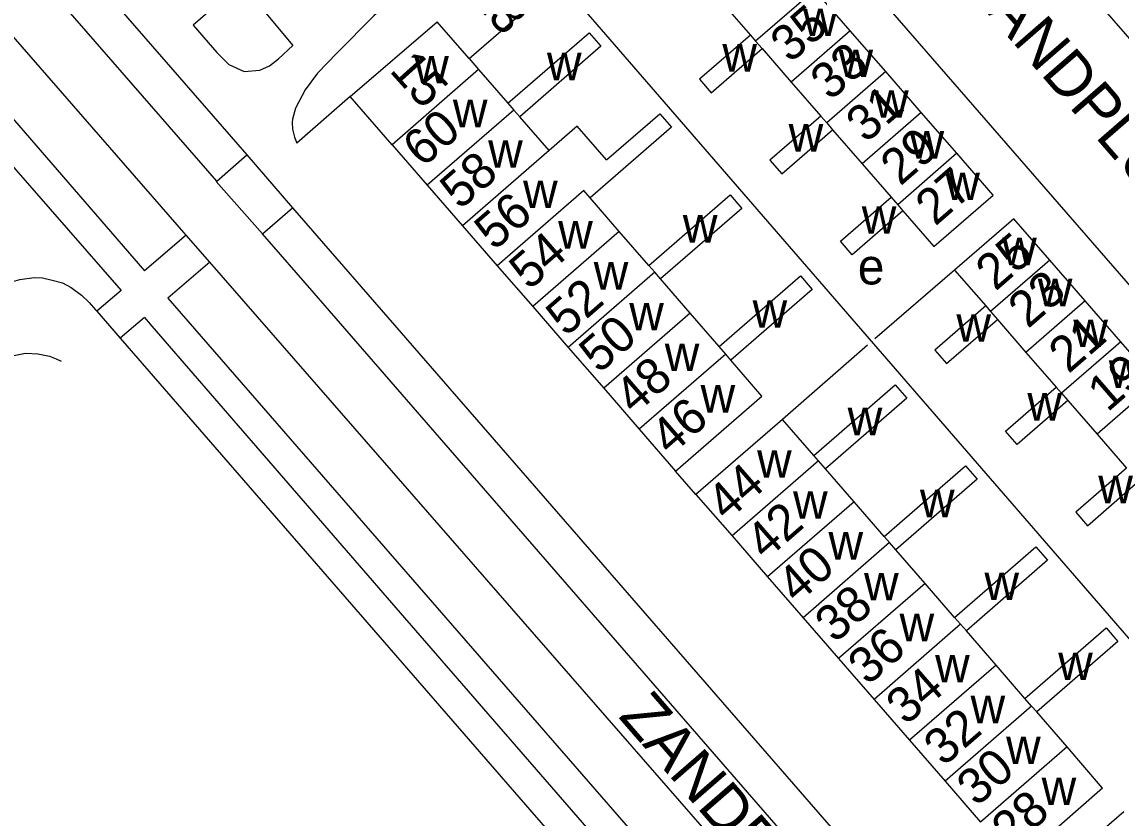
# Model space of a CAD drawing. Extents: x 155854 to 157362, y 383621 to 384685.
# Drawn here: x 156498.5 to 156621.3, y 383977 to 384066 of the extents above; entities that cross this region are included whole.
import ezdxf

# ---------------------------------------------------------------- set-up
doc = ezdxf.new("R2010")
doc.units = 0
for name, color, linetype in [('BLT_Basislijn', 7, 'Continuous'), ('BLT_Bebouwing', 7, 'Continuous'), ('BLT_Centroide', 7, 'Continuous'), ('BLT_Huisnummer', 7, 'Continuous'), ('BLT_Huisnummer_ tussenligend', 7, 'Continuous'), ('BLT_Onderverdeling_panden', 7, 'Continuous'), ('BLT_Straatnaam', 7, 'Continuous')]:
    doc.layers.add(name, color=color, linetype=linetype)

msp = doc.modelspace()

# ---------------------------------------------------------------- linework, layer by layer
at = {"layer": 'BLT_Basislijn'}
for p, q in [((156392.09, 384202.53), (156523.62, 384051.13)), ((156401.6, 384165.8), (156512.2, 384038.19)), ((156398.58, 384163.18), (156509.58, 384035.97)), ((156664.72, 384015.21), (156588.02, 384103.57)), ((156520.26, 384048.21), (156473.56, 384101.96)), ((156516.87, 384042.15), (156471.07, 384094.69)), ((156574.32, 384091.68), (156651.07, 384003.36)), ((156561.29, 384067.4), (156629.21, 383988.92)), ((156535.19, 384057.65), (156529.22, 384052.46)), ((156520.26, 384048.21), (156523.62, 384051.13)), ((156523.62, 384051.13), (156528.74, 384045.23)), ((156525.39, 384042.31), (156520.22, 384048.18)), ((156525.39, 384042.31), (156528.74, 384045.23)), ((156516.87, 384042.15), (156512.2, 384038.19)), ((156519.5, 384039.14), (156516.87, 384042.15)), ((156531.14, 384035.69), (156525.39, 384042.31)), ((156519.5, 384039.14), (156514.79, 384035.14)), ((156615.46, 383929.06), (156519.5, 384039.14)), ((156602.67, 384038.24), (156593.77, 384030.58)), ((156509.58, 384035.97), (156506.87, 384033.67)), ((156514.79, 384035.14), (156576.58, 383964.1)), ((156604.15, 383951.65), (156531.14, 384035.69)), ((156506.74, 384033.82), (156506.87, 384033.67)), ((156506.87, 384033.67), (156509.49, 384030.65)), ((156512.21, 384032.95), (156509.49, 384030.65)), ((156512.21, 384032.95), (156513.03, 384032.01)), ((156509.49, 384030.65), (156571.29, 383959.5)), ((156592.95, 384029.87), (156583.46, 384021.55)), ((156573.8, 384013.18), (156571.5, 384015.8))]:
    msp.add_line(p, q, dxfattribs=at)
for points in [[(156574.32, 384091.68), (156579.24, 384096.08), (156579.6, 384096.4), (156578.43, 384097.23), (156577.11, 384097.79), (156575.98, 384097.93), (156574.88, 384097.62), (156574.25, 384097.29), (156573.09, 384096.49), (156567.64, 384092.41), (156564.52, 384089.96), (156545.81, 384073.68), (156537.83, 384066.69), (156533.73, 384062.55), (156531.52, 384060.26), (156530.14, 384058.4), (156529.06, 384056.36), (156528.73, 384055.11), (156528.7, 384054.77), (156528.73, 384054.01), (156528.95, 384053.1), (156529.17, 384052.55), (156529.22, 384052.46)], [(156548.05, 384088.95), (156549.53, 384087.16), (156525.56, 384067.2), (156528.76, 384063.36)], [(156524.15, 384071.31), (156517.65, 384065.63), (156520.28, 384062.58), (156521.63, 384061.24), (156523.33, 384060.46), (156525.09, 384060.6), (156526.15, 384061.1), (156527.15, 384061.87), (156528.76, 384063.36)], [(156528.74, 384045.23), (156648.34, 383907.58)], [(156494.73, 384035.45), (156495.76, 384036.23), (156496.98, 384036.84), (156498.28, 384037.22), (156499.89, 384037.45), (156500.8, 384037.38), (156501.87, 384037.15), (156503.02, 384036.84), (156504.02, 384036.3), (156505.16, 384035.46), (156506.01, 384034.65), (156506.74, 384033.82)], [(156513.03, 384032.01), (156540.77, 383999.98), (156592.43, 383940.41), (156647.3, 383877.04)], [(156493.28, 384026.24), (156494.61, 384027.36), (156496.37, 384028.35), (156497.59, 384028.73), (156498.89, 384028.96), (156500.27, 384028.89), (156501.57, 384028.66), (156502.33, 384028.35), (156502.88, 384028.08)]]:
    msp.add_lwpolyline(points, dxfattribs=at)
at = {"layer": 'BLT_Bebouwing'}
for p, q in [((156548.45, 384061.91), (156557.53, 384069.76)), ((156591.04, 384065.01), (156587.08, 384069.57)), ((156576.51, 384068.4), (156579.88, 384064.52)), ((156535.19, 384057.65), (156544.91, 384065.99)), ((156595.01, 384060.44), (156591.04, 384065.01)), ((156581.19, 384063.01), (156584.44, 384059.27)), ((156548.45, 384061.91), (156549.52, 384060.68)), ((156549.52, 384060.68), (156552.8, 384056.9)), ((156598.98, 384055.87), (156595.01, 384060.44)), ((156584.44, 384059.27), (156587.75, 384055.46)), ((156539.85, 384052.27), (156535.19, 384057.65)), ((156602.95, 384051.31), (156598.98, 384055.87)), ((156557.39, 384051.61), (156554.11, 384055.39)), ((156589.06, 384053.95), (156592.37, 384050.13)), ((156539.85, 384052.27), (156543.79, 384047.74)), ((156607.01, 384046.64), (156602.95, 384051.31)), ((156592.37, 384050.13), (156595.61, 384046.4)), ((156543.79, 384047.74), (156547.72, 384043.21)), ((156565.24, 384042.58), (156561.98, 384046.33)), ((156600.38, 384040.88), (156607.01, 384046.64)), ((156596.92, 384044.89), (156600.38, 384040.88)), ((156609.3, 384044), (156602.67, 384038.24)), ((156613.32, 384039.38), (156609.3, 384044)), ((156547.72, 384043.21), (156551.6, 384038.75)), ((156568.53, 384038.78), (156565.24, 384042.58)), ((156551.6, 384038.75), (156555.57, 384034.18)), ((156617.29, 384034.82), (156613.32, 384039.38)), ((156573.17, 384033.45), (156569.85, 384037.27)), ((156602.67, 384038.24), (156606.17, 384034.25)), ((156621.26, 384030.25), (156617.29, 384034.82)), ((156555.57, 384034.18), (156559.53, 384029.61)), ((156576.4, 384029.72), (156573.17, 384033.45)), ((156607.48, 384032.74), (156610.67, 384029.07)), ((156625.23, 384025.68), (156621.26, 384030.25)), ((156559.53, 384029.61), (156563.5, 384025.05)), ((156610.67, 384029.07), (156614.04, 384025.19)), ((156581.16, 384024.19), (156577.71, 384028.21)), ((156563.5, 384025.05), (156567.47, 384020.48)), ((156571.5, 384015.8), (156581.16, 384024.19)), ((156615.35, 384023.68), (156618.61, 384019.93)), ((156583.46, 384021.55), (156573.8, 384013.18)), ((156586.96, 384017.56), (156583.46, 384021.55)), ((156567.47, 384020.48), (156571.5, 384015.8)), ((156618.61, 384019.93), (156621.91, 384016.14)), ((156591.46, 384012.38), (156588.27, 384016.06)), ((156573.8, 384013.18), (156577.83, 384008.55)), ((156594.83, 384008.51), (156591.46, 384012.38)), ((156577.83, 384008.55), (156581.8, 384003.99)), ((156599.4, 384003.25), (156596.14, 384007)), ((156581.8, 384003.99), (156585.77, 383999.42)), ((156602.69, 383999.45), (156599.4, 384003.25)), ((156585.77, 383999.42), (156589.73, 383994.85)), ((156607.33, 383994.11), (156604.01, 383997.94)), ((156589.73, 383994.85), (156593.7, 383990.28)), ((156610.56, 383990.39), (156607.33, 383994.11)), ((156593.7, 383990.28), (156597.67, 383985.72)), ((156615.26, 383984.98), (156611.87, 383988.88)), ((156597.67, 383985.72), (156601.64, 383981.15)), ((156619.23, 383980.36), (156615.26, 383984.98)), ((156601.64, 383981.15), (156605.6, 383976.58)), ((156619.23, 383980.36), (156609.6, 383971.97))]:
    msp.add_line(p, q, dxfattribs=at)
for points in [[(156552.8, 384056.9), (156561.88, 384064.79), (156563.19, 384063.28), (156554.11, 384055.39)], [(156579.88, 384064.52), (156574.21, 384059.59), (156575.52, 384058.08), (156581.19, 384063.01)], [(156563.81, 384050.57), (156569.75, 384055.73), (156571.06, 384054.22), (156561.98, 384046.33)], [(156563.81, 384050.57), (156560.54, 384054.35), (156557.39, 384051.62)], [(156587.75, 384055.46), (156582.07, 384050.53), (156583.39, 384049.02), (156589.06, 384053.95)], [(156568.53, 384038.78), (156577.62, 384046.67), (156578.93, 384045.16), (156569.85, 384037.27)], [(156596.92, 384044.89), (156591.25, 384039.97), (156589.94, 384041.48), (156595.61, 384046.4)], [(156576.4, 384029.72), (156585.48, 384037.61), (156586.79, 384036.1), (156577.71, 384028.21)], [(156606.17, 384034.25), (156600.5, 384029.33), (156601.81, 384027.82), (156607.48, 384032.74)], [(156586.96, 384017.56), (156596.04, 384025.45), (156597.35, 384023.94), (156588.27, 384016.06)], [(156615.35, 384023.68), (156609.68, 384018.76), (156608.37, 384020.27), (156614.04, 384025.19)], [(156594.83, 384008.51), (156603.9, 384016.39), (156605.22, 384014.88), (156596.14, 384007)], [(156621.91, 384016.14), (156616.23, 384011.21), (156617.54, 384009.7), (156623.22, 384014.63)], [(156602.69, 383999.45), (156611.77, 384007.34), (156613.08, 384005.83), (156604.01, 383997.94)], [(156610.56, 383990.39), (156619.64, 383998.28), (156620.95, 383996.77), (156611.87, 383988.88)], [(156611.96, 383969.4), (156621.61, 383977.77)]]:
    msp.add_lwpolyline(points, dxfattribs=at)
at = {"layer": 'BLT_Onderverdeling_panden'}
for p, q in [((156587.08, 384069.57), (156580.47, 384063.84)), ((156548.45, 384061.91), (156544.91, 384065.99)), ((156579.88, 384064.52), (156580.47, 384063.84)), ((156591.04, 384065.01), (156584.44, 384059.27)), ((156580.47, 384063.84), (156581.19, 384063.01)), ((156549.52, 384060.68), (156539.85, 384052.27)), ((156595.01, 384060.44), (156588.41, 384054.7)), ((156552.8, 384056.9), (156553.45, 384056.15)), ((156553.45, 384056.15), (156543.79, 384047.74)), ((156554.11, 384055.39), (156553.45, 384056.15)), ((156598.98, 384055.87), (156592.37, 384050.13)), ((156587.75, 384055.46), (156588.41, 384054.7)), ((156588.41, 384054.7), (156589.06, 384053.95)), ((156557.39, 384051.61), (156547.72, 384043.21)), ((156602.95, 384051.31), (156596.34, 384045.57)), ((156561.27, 384047.15), (156551.6, 384038.75)), ((156561.98, 384046.33), (156561.27, 384047.15)), ((156595.61, 384046.4), (156596.34, 384045.57)), ((156596.34, 384045.57), (156596.92, 384044.89)), ((156565.24, 384042.58), (156555.57, 384034.18)), ((156569.2, 384038.02), (156568.53, 384038.78)), ((156613.32, 384039.38), (156606.7, 384033.64)), ((156569.2, 384038.02), (156559.53, 384029.61)), ((156569.85, 384037.27), (156569.2, 384038.02)), ((156617.29, 384034.82), (156610.67, 384029.07)), ((156573.17, 384033.45), (156563.5, 384025.05)), ((156606.17, 384034.25), (156606.7, 384033.64)), ((156606.7, 384033.64), (156607.48, 384032.74)), ((156577.14, 384028.88), (156576.4, 384029.72)), ((156621.26, 384030.25), (156614.64, 384024.5)), ((156577.14, 384028.88), (156567.47, 384020.48)), ((156577.71, 384028.21), (156577.14, 384028.88)), ((156614.04, 384025.19), (156614.64, 384024.5)), ((156625.23, 384025.68), (156618.61, 384019.93)), ((156614.64, 384024.5), (156615.35, 384023.68)), ((156587.49, 384016.95), (156586.96, 384017.56)), ((156587.49, 384016.95), (156577.83, 384008.55)), ((156588.27, 384016.06), (156587.49, 384016.95)), ((156591.46, 384012.38), (156581.8, 384003.99)), ((156595.43, 384007.82), (156585.77, 383999.42)), ((156595.43, 384007.82), (156594.83, 384008.51)), ((156596.14, 384007), (156595.43, 384007.82)), ((156599.4, 384003.25), (156589.73, 383994.85)), ((156603.36, 383998.68), (156602.69, 383999.45)), ((156603.36, 383998.68), (156593.7, 383990.28)), ((156604.01, 383997.94), (156603.36, 383998.68)), ((156607.33, 383994.11), (156597.67, 383985.72)), ((156611.3, 383989.54), (156601.64, 383981.15)), ((156611.3, 383989.54), (156610.56, 383990.39)), ((156611.87, 383988.88), (156611.3, 383989.54)), ((156615.26, 383984.98), (156605.6, 383976.58))]:
    msp.add_line(p, q, dxfattribs=at)

# ---------------------------------------------------------------- texts
at = {"layer": 'BLT_Centroide'}
for s, p in [('w', (156585.76, 384064.41)), ('w', (156576.76, 384060.45)), ('w', (156589.73, 384059.84)), ('w', (156542.33, 384059.12)), ('w', (156557.16, 384059.47)), ('w', (156593.7, 384055.28)), ('w', (156546.65, 384054.22)), ('w', (156584.16, 384051.51)), ('w', (156597.66, 384050.72)), ('w', (156550.59, 384049.69)), ('w', (156554.49, 384045.19)), ('w', (156601.66, 384046.09)), ('w', (156592.33, 384042.32)), ('w', (156558.41, 384040.66)), ('w', (156572.34, 384041.33)), ('w', (156608.01, 384038.81)), ('e', (156591.88, 384036.66)), ('w', (156562.38, 384036.09)), ('w', (156611.99, 384034.22)), ('w', (156580.13, 384031.81)), ('w', (156566.35, 384031.53)), ('w', (156602.9, 384030.25)), ('w', (156615.96, 384029.66)), ('w', (156570.32, 384026.97)), ('w', (156619.93, 384025.09)), ('w', (156574.32, 384022.34)), ('w', (156610.83, 384021.45)), ('w', (156590.75, 384019.8)), ('w', (156580.63, 384015.06)), ('w', (156618.75, 384012.2)), ('w', (156584.65, 384010.47)), ('w', (156598.83, 384010.64)), ('w', (156588.61, 384005.91)), ('w', (156592.58, 384001.34)), ('w', (156606.03, 384001.39)), ('w', (156596.55, 383996.78)), ('w', (156614.27, 383992.44)), ('w', (156600.52, 383992.19)), ('w', (156604.48, 383987.62)), ('w', (156608.45, 383983.06)), ('w', (156612.42, 383978.47))]:
    msp.add_text(s, height=4, dxfattribs=at).set_placement(p)
at = {"layer": 'BLT_Huisnummer'}
for s, rotation, p in [('35', 40.9728, (156584.33, 384061.3)), ('15', 312.0198, (156539.46, 384060.51)), ('31', 40.9728, (156592.78, 384052.36)), ('60', 40.9834, (156543.27, 384049.63)), ('27', 40.9728, (156600.53, 384043.1)), ('56', 40.9834, (156551.27, 384040.35)), ('54', 40.9834, (156555.16, 384035.93)), ('25', 40.9728, (156607.26, 384035.83)), ('50', 40.9834, (156562.97, 384026.62)), ('21', 40.9728, (156615.42, 384026.61)), ('46', 40.9834, (156570.94, 384017.42)), ('44', 40.9834, (156577.23, 384010.08)), ('40', 40.9834, (156585.08, 384000.87)), ('36', 40.9834, (156593, 383991.76)), ('32', 40.9834, (156601.47, 383982.71)), ('28', 40.9834, (156609.04, 383973.54))]:
    msp.add_text(s, height=4, rotation=rotation, dxfattribs=at).set_placement(p)
at = {"layer": 'BLT_Huisnummer_ tussenligend'}
for s, rotation, p in [('13', 312.0198, (156548.42, 384068.71)), ('33', 40.9728, (156588.8, 384057.1)), ('29', 40.9728, (156596.63, 384047.58)), ('58', 40.9834, (156547.43, 384044.92)), ('52', 40.9834, (156559.27, 384030.74)), ('23', 40.9728, (156610.89, 384031.64)), ('19', 40.9728, (156619.77, 384022.31)), ('48', 40.9834, (156566.93, 384021.99)), ('42', 40.9834, (156581.58, 384005.74)), ('38', 40.9834, (156589.31, 383996.48)), ('34', 40.9834, (156597.26, 383987.3)), ('30', 40.9834, (156605.15, 383978.22))]:
    msp.add_text(s, height=4, rotation=rotation, dxfattribs=at).set_placement(p)
at = {"layer": 'BLT_Straatnaam'}
for s, rotation, p in [('ZANDPLUVIER', 310.983, (156603.45, 384070.27)), ('ZANDDREEF', 310.9827, (156565.05, 383988.34))]:
    msp.add_text(s, height=5, rotation=rotation, dxfattribs=at).set_placement(p)

doc.saveas('drawing.dxf')
